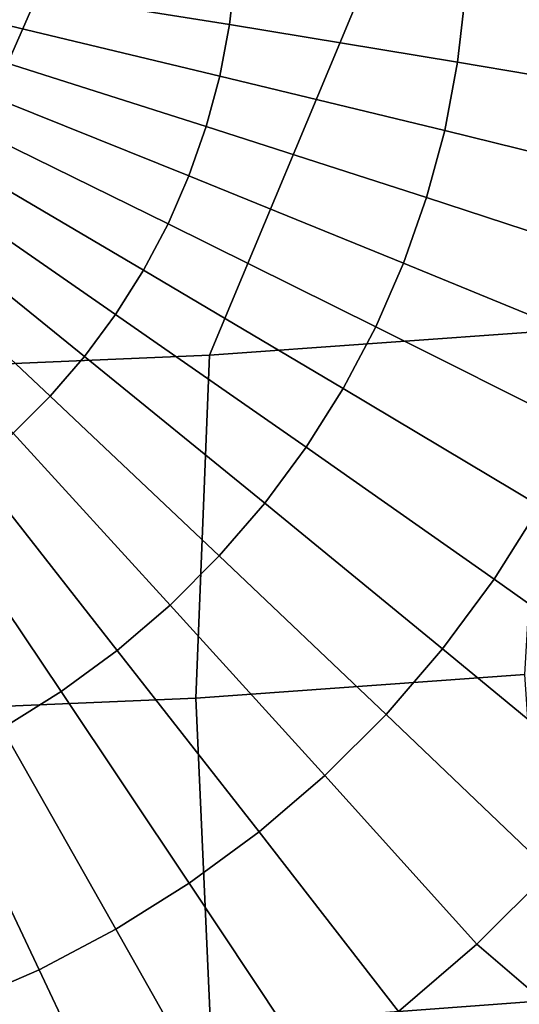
# Model space of a CAD drawing. Header units: metres. Extents: x -109 to 109, y -100 to 58.
# Tile 214 of 642: x 1.18 to 2.4, y -91.89 to -89.48. Entities that reach past the tile are written whole.
import ezdxf

# ---------------------------------------------------------------- set-up
doc = ezdxf.new("R2010")
doc.units = ezdxf.units.M
doc.layers.add('solid_21_062_100_XXX', color=7, linetype='CONTINUOUS')

msp = doc.modelspace()

# ---------------------------------------------------------------- linework, layer by layer
at = {"layer": 'solid_21_062_100_XXX'}
for points in [[(1.132491, -89.399612, -22.066807), (1.142081, -89.314705, -22.060915), (1.710114, -89.362877, -21.981718), (1.695755, -89.490005, -21.990541)], [(1.646465, -90.298302, 19.443338), (2.467002, -90.239479, 19.396627), (2.822886, -89.338753, 20.427734), (2.018967, -89.405464, 20.484123)], [(1.695755, -89.490005, -21.990541), (1.710114, -89.362877, -21.981718), (2.272482, -89.41288, -21.869934), (2.253401, -89.581818, -21.881659)], [(0.823732, -90.333626, 19.471397), (1.646465, -90.298302, 19.443338), (2.018967, -89.405464, 20.484123), (1.212418, -89.449989, 20.521757)], [(1.116568, -89.483566, -22.072634), (1.132491, -89.399612, -22.066807), (1.695755, -89.490005, -21.990541), (1.671912, -89.615715, -21.999266)], [(2.253401, -89.581818, -21.881659), (2.272482, -89.41288, -21.869934), (2.827322, -89.464554, -21.725935), (2.803583, -89.674736, -21.740522)], [(-0.000099, -90.345413, 19.480757), (0.823732, -90.333626, 19.471397), (1.212418, -89.449989, 20.521757), (0.404291, -89.472282, 20.540594)], [(1.094401, -89.566093, -22.078362), (1.116568, -89.483566, -22.072634), (1.671912, -89.615715, -21.999266), (1.63872, -89.739288, -22.007841)], [(1.671912, -89.615715, -21.999266), (1.695755, -89.490005, -21.990541), (2.253401, -89.581818, -21.881659), (2.221718, -89.748863, -21.893251)], [(1.066114, -89.646744, -22.08396), (1.094401, -89.566093, -22.078362), (1.63872, -89.739288, -22.007841), (1.596364, -89.860046, -22.016222)], [(2.221718, -89.748863, -21.893251), (2.253401, -89.581818, -21.881659), (2.803583, -89.674736, -21.740522), (2.764164, -89.882568, -21.754946)], [(1.63872, -89.739288, -22.007841), (1.671912, -89.615715, -21.999266), (2.221718, -89.748863, -21.893251), (2.177611, -89.913078, -21.90465)], [(1.031864, -89.725052, -22.089394), (1.066114, -89.646744, -22.08396), (1.596364, -89.860046, -22.016222), (1.545079, -89.97731, -22.024361)], [(0.991844, -89.800591, -22.094637), (1.031864, -89.725052, -22.089394), (1.545079, -89.97731, -22.024361), (1.485155, -90.090424, -22.032211)], [(1.596364, -89.860046, -22.016222), (1.63872, -89.739288, -22.007841), (2.177611, -89.913078, -21.90465), (2.121325, -90.073547, -21.915787)], [(2.177611, -89.913078, -21.90465), (2.221718, -89.748863, -21.893251), (2.764164, -89.882568, -21.754946), (2.709288, -90.086884, -21.769127)], [(0.946277, -89.87294, -22.099659), (0.991844, -89.800591, -22.094637), (1.485155, -90.090424, -22.032211), (1.416924, -90.198753, -22.03973)], [(1.545079, -89.97731, -22.024361), (1.596364, -89.860046, -22.016222), (2.121325, -90.073547, -21.915787), (2.053176, -90.22937, -21.926601)], [(0.895418, -89.941681, -22.104429), (0.946277, -89.87294, -22.099659), (1.416924, -90.198753, -22.03973), (1.34077, -90.301689, -22.046875)], [(2.121325, -90.073547, -21.915787), (2.177611, -89.913078, -21.90465), (2.709288, -90.086884, -21.769127), (2.63926, -90.28653, -21.782982)], [(0.839552, -90.006447, -22.108925), (0.895418, -89.941681, -22.104429), (1.34077, -90.301689, -22.046875), (1.257117, -90.398659, -22.053604)], [(1.485155, -90.090424, -22.032211), (1.545079, -89.97731, -22.024361), (2.053176, -90.22937, -21.926601), (1.973545, -90.379677, -21.937033)], [(0.77899, -90.066864, -22.113117), (0.839552, -90.006447, -22.108925), (1.257117, -90.398659, -22.053604), (1.166434, -90.489128, -22.059883)], [(2.053176, -90.22937, -21.926601), (2.121325, -90.073547, -21.915787), (2.63926, -90.28653, -21.782982), (2.554472, -90.4804, -21.796438)], [(1.416924, -90.198753, -22.03973), (1.485155, -90.090424, -22.032211), (1.973545, -90.379677, -21.937033), (1.882877, -90.523628, -21.947023)], [(1.34077, -90.301689, -22.046875), (1.416924, -90.198753, -22.03973), (1.882877, -90.523628, -21.947023), (1.78168, -90.660423, -21.956518)], [(1.973545, -90.379677, -21.937033), (2.053176, -90.22937, -21.926601), (2.554472, -90.4804, -21.796438), (2.455399, -90.667404, -21.809418)], [(1.613405, -91.13694, 18.358202), (2.417615, -91.079506, 18.315378), (2.467002, -90.239479, 19.396627), (1.646465, -90.298302, 19.443338)], [(0.807157, -91.17144, 18.383921), (1.613405, -91.13694, 18.358202), (1.646465, -90.298302, 19.443338), (0.823732, -90.333626, 19.471397)], [(1.257117, -90.398659, -22.053604), (1.34077, -90.301689, -22.046875), (1.78168, -90.660423, -21.956518), (1.670518, -90.789284, -21.965462)], [(1.166434, -90.489128, -22.059883), (1.257117, -90.398659, -22.053604), (1.670518, -90.789284, -21.965462), (1.550014, -90.9095, -21.973804)], [(1.882877, -90.523628, -21.947023), (1.973545, -90.379677, -21.937033), (2.455399, -90.667404, -21.809418), (2.342593, -90.846504, -21.821846)], [(1.069228, -90.572578, -22.065676), (1.166434, -90.489128, -22.059883), (1.550014, -90.9095, -21.973804), (1.420842, -91.020393, -21.981501)], [(1.78168, -90.660423, -21.956518), (1.882877, -90.523628, -21.947023), (2.342593, -90.846504, -21.821846), (2.216688, -91.016685, -21.833658)], [(0.966043, -90.648552, -22.070948), (1.069228, -90.572578, -22.065676), (1.420842, -91.020393, -21.981501), (1.283724, -91.121346, -21.988508)], [(0.857454, -90.716614, -22.075672), (0.966043, -90.648552, -22.070948), (1.283724, -91.121346, -21.988508), (1.139427, -91.2118, -21.994785)], [(1.670518, -90.789284, -21.965462), (1.78168, -90.660423, -21.956518), (2.216688, -91.016685, -21.833658), (2.078385, -91.17701, -21.844786)], [(2.342593, -90.846504, -21.821846), (2.455399, -90.667404, -21.809418), (2.929118, -90.952644, -21.649786), (2.79455, -91.16629, -21.664614)], [(1.550014, -90.9095, -21.973804), (1.670518, -90.789284, -21.965462), (2.078385, -91.17701, -21.844786), (1.92846, -91.326576, -21.855165)], [(2.216688, -91.016685, -21.833658), (2.342593, -90.846504, -21.821846), (2.79455, -91.16629, -21.664614), (2.644353, -91.369316, -21.678703)], [(1.420842, -91.020393, -21.981501), (1.550014, -90.9095, -21.973804), (1.92846, -91.326576, -21.855165), (1.767749, -91.464546, -21.864742)], [(1.283724, -91.121346, -21.988508), (1.420842, -91.020393, -21.981501), (1.767749, -91.464546, -21.864742), (1.597153, -91.590157, -21.873459)], [(2.078385, -91.17701, -21.844786), (2.216688, -91.016685, -21.833658), (2.644353, -91.369316, -21.678703), (2.479368, -91.56057, -21.691978)], [(2.471112, -91.877129, 17.202467), (2.417615, -91.079506, 18.315378), (1.613405, -91.13694, 18.358202), (1.649253, -91.938065, 17.245068)], [(1.139427, -91.2118, -21.994785), (1.283724, -91.121346, -21.988508), (1.597153, -91.590157, -21.873459), (1.417625, -91.70269, -21.881269)], [(1.649253, -91.938065, 17.245068), (1.613405, -91.13694, 18.358202), (0.807157, -91.17144, 18.383921), (0.825244, -91.974663, 17.270657)], [(1.92846, -91.326576, -21.855165), (2.078385, -91.17701, -21.844786), (2.479368, -91.56057, -21.691978), (2.300517, -91.738991, -21.704361)], [(0.988758, -91.291237, -22.000298), (1.139427, -91.2118, -21.994785), (1.417625, -91.70269, -21.881269), (1.230169, -91.801521, -21.888128)], [(0.832559, -91.359222, -22.005016), (0.988758, -91.291237, -22.000298), (1.230169, -91.801521, -21.888128), (1.035833, -91.886108, -21.893999)], [(1.767749, -91.464546, -21.864742), (1.92846, -91.326576, -21.855165), (2.300517, -91.738991, -21.704361), (2.108801, -91.90358, -21.715784)], [(1.597153, -91.590157, -21.873459), (1.767749, -91.464546, -21.864742), (2.108801, -91.90358, -21.715784), (1.905292, -92.053421, -21.726183)], [(2.924634, -91.880295, -21.503717), (2.716532, -92.096008, -21.518688), (2.300517, -91.738991, -21.704361), (2.479368, -91.56057, -21.691978)], [(1.417625, -91.70269, -21.881269), (1.597153, -91.590157, -21.873459), (1.905292, -92.053421, -21.726183), (1.691127, -92.18766, -21.7355)], [(1.230169, -91.801521, -21.888128), (1.417625, -91.70269, -21.881269), (1.691127, -92.18766, -21.7355), (1.467505, -92.305565, -21.743683)], [(2.716532, -92.096008, -21.518688), (2.492488, -92.295197, -21.532513), (2.108801, -91.90358, -21.715784), (2.300517, -91.738991, -21.704361)], [(1.035833, -91.886108, -21.893999), (1.230169, -91.801521, -21.888128), (1.467505, -92.305565, -21.743683), (1.235676, -92.406471, -21.750687)], [(1.637601, -92.707664, 16.109932), (2.453833, -92.646736, 16.070045), (2.471112, -91.877129, 17.202467), (1.649253, -91.938065, 17.245068)]]:
    msp.add_3dface(points, dxfattribs=at)

doc.saveas('drawing.dxf')
